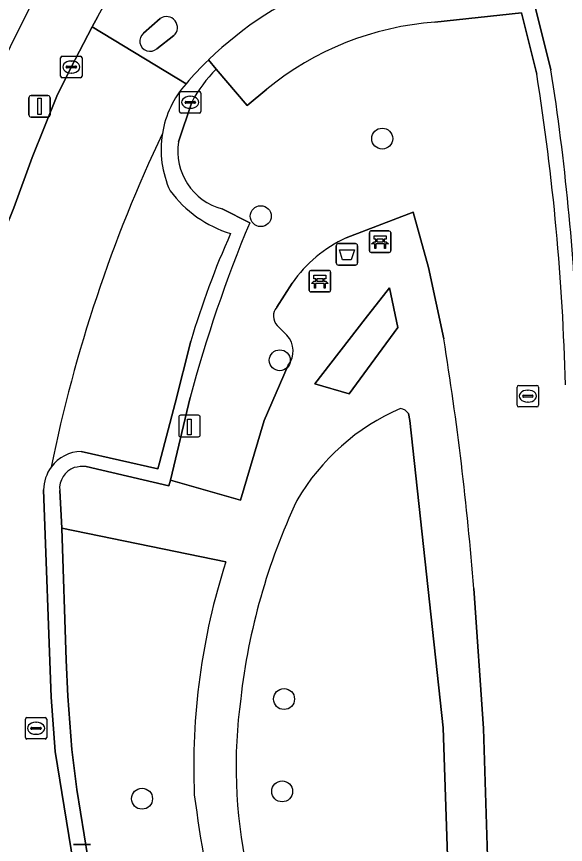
# Model space of a CAD drawing. Extents: x 160349 to 161355, y 381727 to 382854.
# Drawn here: x 161290.11 to 161315.72, y 382372.29 to 382410.95 of the extents above; entities that cross this region are included whole.
import ezdxf

# ---------------------------------------------------------------- set-up
doc = ezdxf.new("R2010")
doc.units = 0
for name, color, linetype in [('IMGEO_Afvalbak', 7, 'Continuous'), ('IMGEO_Bank', 7, 'Continuous'), ('IMGEO_Boom', 7, 'Continuous'), ('IMGEO_Erf', 7, 'Continuous'), ('IMGEO_Fietspad_gesloten', 7, 'Continuous'), ('IMGEO_Groenvoorziening', 7, 'Continuous'), ('IMGEO_Kolk', 7, 'Continuous'), ('IMGEO_Laadpaal', 7, 'Continuous'), ('IMGEO_Lichtmast', 7, 'Continuous'), ('IMGEO_Parkeervlak_open', 7, 'Continuous'), ('IMGEO_Rijbaan_lokaal_open', 7, 'Continuous'), ('IMGEO_Rioolput', 7, 'Continuous'), ('IMGEO_Verkeerseiland_open', 7, 'Continuous'), ('IMGEO_Voetpad_open', 7, 'Continuous')]:
    doc.layers.add(name, color=color, linetype=linetype)

msp = doc.modelspace()

# ---------------------------------------------------------------- linework, layer by layer
at = {"layer": 'IMGEO_Afvalbak'}
for p, q in [((161305.031, 382399.448), (161305.031, 382400.248)), ((161305.031, 382400.248), (161305.031, 382399.448)), ((161305.131, 382400.348), (161305.921, 382400.348)), ((161305.921, 382400.348), (161305.131, 382400.348)), ((161306.021, 382400.248), (161306.021, 382399.448)), ((161306.021, 382399.448), (161306.021, 382400.248)), ((161305.921, 382399.348), (161305.131, 382399.348)), ((161305.131, 382399.348), (161305.921, 382399.348))]:
    msp.add_line(p, q, dxfattribs=at)
msp.add_lwpolyline([(161305.174, 382400.062), (161305.878, 382400.062), (161305.729, 382399.592), (161305.323, 382399.592), (161305.174, 382400.062)], dxfattribs=at)
for centre, start, end in [((161305.131, 382400.248), 90, 180), ((161305.131, 382400.248), 90, 180), ((161305.921, 382400.248), 0, 90), ((161305.921, 382400.248), 360, 90), ((161305.131, 382399.448), 180, 270), ((161305.131, 382399.448), 180, 270), ((161305.921, 382399.448), 270, 0), ((161305.921, 382399.448), 270, 0)]:
    msp.add_arc(centre, 0.1, start, end, dxfattribs=at)
at = {"layer": 'IMGEO_Bank'}
for p, q in [((161306.574, 382400.013), (161306.574, 382400.854)), ((161306.574, 382400.854), (161306.574, 382400.013)), ((161306.649, 382400.938), (161307.49, 382400.938)), ((161307.49, 382400.938), (161306.649, 382400.938)), ((161307.574, 382400.863), (161307.574, 382400.022)), ((161307.574, 382400.022), (161307.574, 382400.863)), ((161306.883, 382400.444), (161306.883, 382400.55)), ((161306.927, 382400.55), (161306.927, 382400.444)), ((161307.215, 382400.556), (161306.933, 382400.556)), ((161307.221, 382400.444), (161307.221, 382400.55)), ((161307.265, 382400.55), (161307.265, 382400.444)), ((161307.271, 382400.336), (161306.878, 382400.336)), ((161306.933, 382400.438), (161307.215, 382400.438)), ((161307.499, 382399.938), (161306.658, 382399.938)), ((161306.658, 382399.938), (161307.499, 382399.938)), ((161303.765, 382398.165), (161303.765, 382399.006)), ((161303.765, 382399.006), (161303.765, 382398.165)), ((161303.84, 382399.09), (161304.681, 382399.09)), ((161304.681, 382399.09), (161303.84, 382399.09)), ((161304.765, 382399.015), (161304.765, 382398.174)), ((161304.765, 382398.174), (161304.765, 382399.015)), ((161304.074, 382398.596), (161304.074, 382398.702)), ((161304.118, 382398.702), (161304.118, 382398.596)), ((161304.406, 382398.708), (161304.124, 382398.708)), ((161304.124, 382398.59), (161304.406, 382398.59)), ((161304.412, 382398.596), (161304.412, 382398.702)), ((161304.456, 382398.702), (161304.456, 382398.596)), ((161304.462, 382398.488), (161304.069, 382398.488)), ((161304.69, 382398.09), (161303.849, 382398.09)), ((161303.849, 382398.09), (161304.69, 382398.09))]:
    msp.add_line(p, q, dxfattribs=at)
for points in [[(161306.877, 382400.556), (161306.791, 382400.556), (161306.791, 382400.717), (161307.354, 382400.717), (161307.354, 382400.556), (161307.271, 382400.556)], [(161306.821, 382400.336), (161306.679, 382400.336), (161306.791, 382400.438), (161306.877, 382400.438)], [(161306.871, 382400.329), (161306.871, 382400.122), (161306.828, 382400.122), (161306.828, 382400.329)], [(161307.271, 382400.438), (161307.354, 382400.438), (161307.466, 382400.336), (161307.327, 382400.336)], [(161307.321, 382400.329), (161307.321, 382400.122), (161307.277, 382400.122), (161307.277, 382400.329)], [(161304.012, 382398.488), (161303.87, 382398.488), (161303.982, 382398.59), (161304.068, 382398.59)], [(161304.068, 382398.708), (161303.982, 382398.708), (161303.982, 382398.869), (161304.545, 382398.869), (161304.545, 382398.708), (161304.462, 382398.708)], [(161304.462, 382398.59), (161304.545, 382398.59), (161304.657, 382398.488), (161304.518, 382398.488)], [(161304.062, 382398.481), (161304.062, 382398.274), (161304.019, 382398.274), (161304.019, 382398.481)], [(161304.512, 382398.481), (161304.512, 382398.274), (161304.468, 382398.274), (161304.468, 382398.481)]]:
    msp.add_lwpolyline(points, dxfattribs=at)
for centre, radius, start, end in [((161306.652, 382400.86), 0.0779, 92.4484, 184.2845), ((161306.652, 382400.86), 0.0779, 92.4484, 184.2845), ((161307.496, 382400.86), 0.0779, 2.4484, 94.2845), ((161307.496, 382400.86), 0.0779, 2.4484, 94.2845), ((161306.876, 382400.549), 0.00671, 2.8957, 87.1043), ((161306.876, 382400.445), 0.00671, 272.8957, 357.1043), ((161306.933, 382400.549), 0.00671, 92.8957, 177.1043), ((161306.933, 382400.445), 0.00671, 182.8957, 267.1043), ((161307.215, 382400.549), 0.00671, 2.8957, 87.1043), ((161307.215, 382400.445), 0.00671, 272.8957, 357.1043), ((161307.272, 382400.549), 0.00671, 92.8957, 177.1043), ((161307.272, 382400.445), 0.00671, 182.8957, 267.1043), ((161306.821, 382400.329), 0.00671, 2.8957, 87.1043), ((161306.878, 382400.329), 0.00671, 92.8957, 177.1043), ((161307.27, 382400.329), 0.00671, 2.8957, 87.1043), ((161307.327, 382400.329), 0.00671, 92.8957, 177.1043), ((161306.652, 382400.016), 0.0779, 182.4484, 274.2845), ((161306.652, 382400.016), 0.0779, 182.4484, 274.2845), ((161307.496, 382400.016), 0.0779, 272.4484, 4.2845), ((161307.496, 382400.016), 0.0779, 272.4484, 4.2845), ((161303.843, 382399.012), 0.0779, 92.4484, 184.2845), ((161303.843, 382399.012), 0.0779, 92.4484, 184.2845), ((161304.687, 382399.012), 0.0779, 2.4484, 94.2845), ((161304.687, 382399.012), 0.0779, 2.4484, 94.2845), ((161304.067, 382398.701), 0.00671, 2.8957, 87.1043), ((161304.067, 382398.597), 0.00671, 272.8957, 357.1043), ((161304.124, 382398.701), 0.00671, 92.8957, 177.1043), ((161304.124, 382398.597), 0.00671, 182.8957, 267.1043), ((161304.406, 382398.701), 0.00671, 2.8957, 87.1043), ((161304.406, 382398.597), 0.00671, 272.8957, 357.1043), ((161304.463, 382398.701), 0.00671, 92.8957, 177.1043), ((161304.463, 382398.597), 0.00671, 182.8957, 267.1043), ((161303.843, 382398.168), 0.0779, 182.4484, 274.2845), ((161303.843, 382398.168), 0.0779, 182.4484, 274.2845), ((161304.012, 382398.481), 0.00671, 2.8957, 87.1043), ((161304.069, 382398.481), 0.00671, 92.8957, 177.1043), ((161304.461, 382398.481), 0.00671, 2.8957, 87.1043), ((161304.518, 382398.481), 0.00671, 92.8957, 177.1043), ((161304.687, 382398.168), 0.0779, 272.4484, 4.2845), ((161304.687, 382398.168), 0.0779, 272.4484, 4.2845)]:
    msp.add_arc(centre, radius, start, end, dxfattribs=at)
at = {"layer": 'IMGEO_Boom'}
for centre in [(161307.174, 382405.249), (161301.505, 382401.63), (161302.393, 382394.9), (161302.592, 382379.082), (161302.505, 382374.771), (161295.965, 382374.43)]:
    msp.add_circle(centre, 0.489, dxfattribs=at)
at = {"layer": 'IMGEO_Erf'}
msp.add_arc((161359.336, 382376.008), 77.186, 142.29377, 172.89517, dxfattribs=at)
at = {"layer": 'IMGEO_Fietspad_gesloten'}
for points in [[(161311.727, 382428.926), (161309.848, 382428.262), (161310.548, 382426.026), (161311.921, 382420.656), (161314.195, 382411.851), (161315.047, 382408.463)], [(161293.897, 382410.951), (161293.633, 382410.467), (161298.017, 382407.813)], [(161296.034, 382410.173), (161296.812, 382410.854)], [(161297.448, 382410.059), (161296.655, 382409.445)]]:
    msp.add_lwpolyline(points, dxfattribs=at)
for centre, radius, start, end in [((161310.984, 382396.615), 17.134, 89.506, 134.0378), ((161297.107, 382410.438), 0.51, 311.9593, 125.3603), ((161296.339, 382409.804), 0.478, 129.6204, 311.3095), ((161311.217, 382396.403), 17.447, 134.1038, 139.1604), ((161206.657, 382391.451), 109.716, 2.18639, 8.9198)]:
    msp.add_arc(centre, radius, start, end, dxfattribs=at)
at = {"layer": 'IMGEO_Groenvoorziening'}
for points in [[(161314.385, 382408.264), (161313.677, 382411.123), (161309.636, 382410.686)], [(161301.793, 382407.557), (161300.872, 382406.802), (161299.429, 382408.489)], [(161298.284, 382406.956), (161297.67, 382405.097)], [(161299.708, 382401.964), (161300.99, 382401.318)], [(161305.487, 382400.619), (161308.613, 382401.818), (161309.331, 382399.24), (161310.046, 382395.894)], [(161302.256, 382397.375), (161302.97, 382398.504)], [(161302.723, 382396.067), (161302.267, 382396.525)], [(161298.204, 382393.155), (161297.297, 382389.31), (161300.555, 382388.375), (161301.662, 382392.083), (161302.784, 382394.67)], [(161310.025, 382377.746), (161308.47, 382392.081), (161308.407, 382392.411)], [(161299.873, 382385.483), (161292.222, 382387.065), (161292.42, 382380.899), (161292.498, 382379.219), (161292.69, 382376.721), (161292.915, 382374.857), (161293.603, 382370.626), (161294.307, 382366.234), (161295.68, 382360.226), (161301.197, 382361.892)], [(161311.444, 382384.238), (161311.904, 382377.704), (161312.321, 382364.259), (161312.45, 382352.275)], [(161310.533, 382352.533), (161310.72, 382357.027), (161310.025, 382377.746)]]:
    msp.add_lwpolyline(points, dxfattribs=at)
msp.add_lwpolyline([(161307.005, 382395.205), (161307.904, 382396.437), (161307.517, 382398.288), (161306.384, 382396.832), (161304.027, 382393.805), (161305.638, 382393.332)], close=True, dxfattribs=at)
for centre, radius, start, end in [((161310.625, 382396.813), 13.908, 94.0774, 129.4221), ((161303.619, 382404.166), 6.02, 134.1002, 152.3875), ((161205.774, 382390.924), 109.986, 1.47478, 9.07072), ((161300.431, 382404.664), 2.795, 171.0774, 255.0102), ((161360.762, 382376.361), 64.773, 157.33781, 164.97305), ((161308.134, 382394.914), 6.289, 114.8883, 145.1914), ((161302.728, 382396.956), 0.631, 138.4231, 223.0598), ((161301.951, 382395.333), 1.065, 321.4506, 43.5499), ((161172.812, 382373.523), 139.045, 4.41984, 9.25873), ((161312.171, 382383.116), 10.399, 113.4672, 149.7161), ((161307.865, 382391.986), 0.689, 38.0659, 76.111), ((161330.059, 382375.752), 29.679, 154.8609, 173.5263), ((161329.828, 382375.897), 31.452, 162.2547, 182.3504), ((161323.585, 382375.929), 23.233, 172.1606, 191.838), ((161376.526, 382385.109), 78.826, 187.65656, 197.12991)]:
    msp.add_arc(centre, radius, start, end, dxfattribs=at)
at = {"layer": 'IMGEO_Kolk'}
for p, q in [((161292.164, 382408.167), (161292.164, 382409.019)), ((161292.239, 382409.093), (161293.091, 382409.093)), ((161293.165, 382409.019), (161293.165, 382408.167)), ((161292.423, 382408.587), (161292.423, 382408.599)), ((161292.466, 382408.636), (161292.864, 382408.636)), ((161292.652, 382408.873), (161292.677, 382408.873)), ((161292.907, 382408.599), (161292.907, 382408.587)), ((161292.861, 382408.55), (161292.463, 382408.55)), ((161292.675, 382408.313), (161292.65, 382408.313)), ((161293.091, 382408.093), (161292.239, 382408.093))]:
    msp.add_line(p, q, dxfattribs=at)
for points in [[(161292.164, 382408.167), (161292.164, 382409.019)], [(161292.239, 382409.093), (161293.091, 382409.093)], [(161293.165, 382409.019), (161293.165, 382408.167)], [(161293.091, 382408.093), (161292.239, 382408.093)]]:
    msp.add_lwpolyline(points, dxfattribs=at)
for centre, radius, start, end in [((161292.241, 382409.017), 0.0765, 91.552, 178.448), ((161292.241, 382409.017), 0.0765, 91.552, 178.448), ((161293.089, 382409.017), 0.0765, 1.552, 88.448), ((161293.089, 382409.017), 0.0765, 1.552, 88.448), ((161292.463, 382408.596), 0.0403, 85.8775, 175.7526), ((161292.46, 382408.586), 0.0366, 178.938, 274.7102), ((161292.864, 382408.593), 0.043, 264.8664, 352.4533), ((161292.868, 382408.598), 0.0386, 1.7309, 96.639), ((161292.241, 382408.169), 0.0765, 181.552, 268.448), ((161292.241, 382408.169), 0.0765, 181.552, 268.448), ((161293.089, 382408.169), 0.0765, 271.552, 358.448), ((161293.089, 382408.169), 0.0765, 271.552, 358.448)]:
    msp.add_arc(centre, radius, start, end, dxfattribs=at)
for centre, major_axis, ratio, start_param, end_param in [((161292.651, 382408.593), (-0.387, 0.002), 0.722429, 4.712389, 7.853982), ((161292.676, 382408.593), (-0.39, 0.002), 0.717154, 1.570796, 4.712389)]:
    msp.add_ellipse(centre, major_axis=major_axis, ratio=ratio, start_param=start_param, end_param=end_param, dxfattribs=at)
at = {"layer": 'IMGEO_Laadpaal'}
for p, q in [((161298.594, 382392.333), (161297.753, 382392.333)), ((161298.594, 382392.333), (161297.753, 382392.333)), ((161297.678, 382392.249), (161297.678, 382391.408)), ((161297.678, 382392.249), (161297.678, 382391.408)), ((161298.678, 382391.417), (161298.678, 382392.258)), ((161298.678, 382391.417), (161298.678, 382392.258)), ((161297.762, 382391.333), (161298.603, 382391.333)), ((161297.762, 382391.333), (161298.603, 382391.333))]:
    msp.add_line(p, q, dxfattribs=at)
msp.add_lwpolyline([(161298.093, 382392.146), (161298.253, 382392.146), (161298.253, 382391.413), (161298.093, 382391.413), (161298.093, 382392.146)], dxfattribs=at)
for centre, start, end in [((161297.756, 382392.255), 92.4484, 184.2845), ((161297.756, 382392.255), 92.4484, 184.2845), ((161298.6, 382392.255), 2.4484, 94.2845), ((161298.6, 382392.255), 2.4484, 94.2845), ((161297.756, 382391.411), 182.4484, 274.2845), ((161297.756, 382391.411), 182.4484, 274.2845), ((161298.6, 382391.411), 272.4484, 4.2845), ((161298.6, 382391.411), 272.4484, 4.2845)]:
    msp.add_arc(centre, 0.0779, start, end, dxfattribs=at)
at = {"layer": 'IMGEO_Lichtmast'}
for p, q in [((161290.685, 382406.358), (161290.685, 382407.158)), ((161290.685, 382407.158), (161290.685, 382406.358)), ((161290.785, 382407.258), (161291.575, 382407.258)), ((161291.575, 382407.258), (161290.785, 382407.258)), ((161291.675, 382407.158), (161291.675, 382406.358)), ((161291.675, 382406.358), (161291.675, 382407.158)), ((161291.575, 382406.258), (161290.785, 382406.258)), ((161290.785, 382406.258), (161291.575, 382406.258)), ((161292.773, 382372.294), (161293.563, 382372.294)), ((161293.563, 382372.294), (161292.773, 382372.294))]:
    msp.add_line(p, q, dxfattribs=at)
msp.add_lwpolyline([(161291.105, 382407.133), (161291.255, 382407.133), (161291.255, 382406.383), (161291.105, 382406.383), (161291.105, 382407.133)], dxfattribs=at)
for centre, start, end in [((161290.785, 382407.158), 90, 180), ((161290.785, 382407.158), 90, 180), ((161291.575, 382407.158), 0, 90), ((161291.575, 382407.158), 360, 90), ((161290.785, 382406.358), 180, 270), ((161290.785, 382406.358), 180, 270), ((161291.575, 382406.358), 270, 0), ((161291.575, 382406.358), 270, 0)]:
    msp.add_arc(centre, 0.1, start, end, dxfattribs=at)
at = {"layer": 'IMGEO_Parkeervlak_open'}
msp.add_lwpolyline([(161293.126, 382390.644), (161296.707, 382389.83), (161296.779, 382390.112), (161297.503, 382392.9), (161298.238, 382395.788)], dxfattribs=at)
for centre, radius, start, end in [((161358.199, 382376.422), 67.829, 154.62183, 168.52593), ((161301.495, 382404.742), 4.64, 170.6906, 204.5687), ((161301.725, 382406.114), 5.541, 216.5649, 252.8995), ((161337.739, 382384.055), 41.206, 155.996, 163.4572), ((161293.174, 382388.843), 1.802, 91.5295, 143.4838)]:
    msp.add_arc(centre, radius, start, end, dxfattribs=at)
at = {"layer": 'IMGEO_Rijbaan_lokaal_open'}
for points in [[(161298.017, 382407.813), (161293.633, 382410.467), (161292.646, 382408.553), (161291.989, 382407.237), (161290.839, 382404.366), (161289.984, 382402.018), (161289.125, 382399.93), (161288.207, 382396.902), (161287.576, 382394.077), (161287.037, 382392.042), (161286.609, 382389.878), (161286.385, 382388.206), (161286.045, 382386.313), (161285.895, 382385.129), (161285.905, 382381.624), (161285.941, 382370.048), (161285.992, 382369.658)], [(161298.287, 382350.973), (161297.743, 382352.273), (161296.989, 382354.165), (161296.22, 382356.194), (161295.918, 382357.039), (161295.674, 382357.671), (161295.331, 382358.987), (161294.843, 382360.791), (161294.414, 382362.637), (161293.903, 382364.721), (161293.652, 382365.778), (161293.226, 382368.403), (161293.075, 382369.451), (161291.904, 382376.636), (161291.728, 382379.174), (161291.373, 382388.848)]]:
    msp.add_lwpolyline(points, dxfattribs=at)
for centre, radius, start, end in [((161301.475, 382404.751), 4.619, 138.4723, 170.7526), ((161358.199, 382376.422), 67.829, 154.62183, 168.52593), ((161293.17, 382388.845), 1.797, 143.4708, 179.9172)]:
    msp.add_arc(centre, radius, start, end, dxfattribs=at)
at = {"layer": 'IMGEO_Rioolput'}
for p, q in [((161297.788, 382407.446), (161298.64, 382407.446)), ((161297.713, 382406.52), (161297.713, 382407.372)), ((161298.201, 382407.226), (161298.226, 382407.226)), ((161298.714, 382407.372), (161298.714, 382406.52)), ((161297.972, 382406.94), (161297.972, 382406.952)), ((161298.41, 382406.903), (161298.012, 382406.903)), ((161298.015, 382406.989), (161298.413, 382406.989)), ((161298.224, 382406.666), (161298.199, 382406.666)), ((161298.456, 382406.952), (161298.456, 382406.94)), ((161298.64, 382406.446), (161297.788, 382406.446)), ((161313.469, 382392.799), (161313.469, 382393.651)), ((161313.544, 382393.725), (161314.396, 382393.725)), ((161313.957, 382393.505), (161313.982, 382393.505)), ((161314.47, 382393.651), (161314.47, 382392.799)), ((161313.728, 382393.219), (161313.728, 382393.231)), ((161314.166, 382393.182), (161313.768, 382393.182)), ((161313.771, 382393.268), (161314.169, 382393.268)), ((161314.212, 382393.231), (161314.212, 382393.219)), ((161314.396, 382392.725), (161313.544, 382392.725)), ((161313.98, 382392.945), (161313.955, 382392.945)), ((161290.519, 382377.291), (161290.519, 382378.143)), ((161290.594, 382378.217), (161291.446, 382378.217)), ((161291.52, 382378.143), (161291.52, 382377.291)), ((161290.778, 382377.711), (161290.778, 382377.723)), ((161291.216, 382377.674), (161290.818, 382377.674)), ((161290.821, 382377.76), (161291.219, 382377.76)), ((161291.007, 382377.997), (161291.032, 382377.997)), ((161291.262, 382377.723), (161291.262, 382377.711)), ((161291.03, 382377.437), (161291.005, 382377.437)), ((161291.446, 382377.217), (161290.594, 382377.217))]:
    msp.add_line(p, q, dxfattribs=at)
for points in [[(161297.788, 382407.446), (161298.64, 382407.446)], [(161297.713, 382406.52), (161297.713, 382407.372)], [(161298.714, 382407.372), (161298.714, 382406.52)], [(161298.64, 382406.446), (161297.788, 382406.446)], [(161313.469, 382392.799), (161313.469, 382393.651)], [(161313.544, 382393.725), (161314.396, 382393.725)], [(161314.47, 382393.651), (161314.47, 382392.799)], [(161314.396, 382392.725), (161313.544, 382392.725)], [(161290.519, 382377.291), (161290.519, 382378.143)], [(161290.594, 382378.217), (161291.446, 382378.217)], [(161291.52, 382378.143), (161291.52, 382377.291)], [(161291.446, 382377.217), (161290.594, 382377.217)]]:
    msp.add_lwpolyline(points, dxfattribs=at)
for centre, radius, start, end in [((161297.79, 382407.37), 0.0765, 91.552, 178.448), ((161297.79, 382407.37), 0.0765, 91.552, 178.448), ((161298.638, 382407.37), 0.0765, 1.552, 88.448), ((161298.638, 382407.37), 0.0765, 1.552, 88.448), ((161298.012, 382406.949), 0.0403, 85.8775, 175.7526), ((161298.009, 382406.939), 0.0366, 178.938, 274.7102), ((161298.413, 382406.946), 0.043, 264.8664, 352.4533), ((161298.417, 382406.951), 0.0386, 1.7309, 96.639), ((161297.79, 382406.522), 0.0765, 181.552, 268.448), ((161297.79, 382406.522), 0.0765, 181.552, 268.448), ((161298.638, 382406.522), 0.0765, 271.552, 358.448), ((161298.638, 382406.522), 0.0765, 271.552, 358.448), ((161313.546, 382393.649), 0.0765, 91.552, 178.448), ((161313.546, 382393.649), 0.0765, 91.552, 178.448), ((161314.394, 382393.649), 0.0765, 1.552, 88.448), ((161314.394, 382393.649), 0.0765, 1.552, 88.448), ((161313.768, 382393.228), 0.0403, 85.8775, 175.7526), ((161313.765, 382393.218), 0.0366, 178.938, 274.7102), ((161314.169, 382393.225), 0.043, 264.8664, 352.4533), ((161314.173, 382393.23), 0.0386, 1.7309, 96.639), ((161313.546, 382392.801), 0.0765, 181.552, 268.448), ((161313.546, 382392.801), 0.0765, 181.552, 268.448), ((161314.394, 382392.801), 0.0765, 271.552, 358.448), ((161314.394, 382392.801), 0.0765, 271.552, 358.448), ((161290.596, 382378.141), 0.0765, 91.552, 178.448), ((161290.596, 382378.141), 0.0765, 91.552, 178.448), ((161291.444, 382378.141), 0.0765, 1.552, 88.448), ((161291.444, 382378.141), 0.0765, 1.552, 88.448), ((161290.818, 382377.72), 0.0403, 85.8775, 175.7526), ((161290.815, 382377.71), 0.0366, 178.938, 274.7102), ((161291.219, 382377.717), 0.043, 264.8664, 352.4533), ((161291.223, 382377.722), 0.0386, 1.7309, 96.639), ((161290.596, 382377.293), 0.0765, 181.552, 268.448), ((161290.596, 382377.293), 0.0765, 181.552, 268.448), ((161291.444, 382377.293), 0.0765, 271.552, 358.448), ((161291.444, 382377.293), 0.0765, 271.552, 358.448)]:
    msp.add_arc(centre, radius, start, end, dxfattribs=at)
for centre, major_axis, ratio, start_param, end_param in [((161298.2, 382406.946), (-0.387, 0.002), 0.722429, 4.712389, 7.853982), ((161298.225, 382406.946), (-0.39, 0.002), 0.717154, 1.570796, 4.712389), ((161313.956, 382393.225), (-0.387, 0.002), 0.722429, 4.712389, 7.853982), ((161313.981, 382393.225), (-0.39, 0.002), 0.717154, 1.570796, 4.712389), ((161291.006, 382377.717), (-0.387, 0.002), 0.722429, 4.712389, 7.853982), ((161291.031, 382377.717), (-0.39, 0.002), 0.717154, 1.570796, 4.712389)]:
    msp.add_ellipse(centre, major_axis=major_axis, ratio=ratio, start_param=start_param, end_param=end_param, dxfattribs=at)
at = {"layer": 'IMGEO_Verkeerseiland_open'}
for points in [[(161296.812, 382410.854), (161296.034, 382410.173)], [(161296.655, 382409.445), (161297.448, 382410.059)]]:
    msp.add_lwpolyline(points, dxfattribs=at)
for centre, radius, start, end in [((161297.107, 382410.438), 0.51, 311.9593, 125.3603), ((161296.339, 382409.804), 0.478, 129.6204, 311.3095)]:
    msp.add_arc(centre, radius, start, end, dxfattribs=at)
at = {"layer": 'IMGEO_Voetpad_open'}
for points in [[(161285.895, 382385.129), (161286.045, 382386.313), (161286.385, 382388.206), (161286.609, 382389.878), (161287.037, 382392.042), (161287.576, 382394.077), (161288.207, 382396.902), (161289.125, 382399.93), (161289.984, 382402.018), (161290.839, 382404.366), (161291.989, 382407.237), (161292.646, 382408.553), (161293.633, 382410.467), (161293.897, 382410.951), (161296.933, 382416.503), (161301.501, 382422.627), (161304.723, 382426.245)], [(161315.047, 382408.463), (161314.195, 382411.851)], [(161309.636, 382410.686), (161313.677, 382411.123), (161314.385, 382408.264)], [(161299.074, 382408.932), (161299.429, 382408.489), (161300.872, 382406.802), (161301.793, 382407.557)], [(161299.429, 382408.489), (161299.074, 382408.932)], [(161297.67, 382405.097), (161298.284, 382406.956)], [(161300.99, 382401.318), (161299.708, 382401.964)], [(161310.046, 382395.894), (161309.331, 382399.24), (161308.613, 382401.818), (161305.487, 382400.619)], [(161302.97, 382398.504), (161302.256, 382397.375)], [(161302.267, 382396.525), (161302.723, 382396.067)], [(161298.238, 382395.788), (161297.503, 382392.9), (161296.779, 382390.112), (161296.707, 382389.83), (161293.126, 382390.644)], [(161302.784, 382394.67), (161301.662, 382392.083), (161300.555, 382388.375), (161297.297, 382389.31), (161297.219, 382389.037), (161293.352, 382389.934)], [(161293.352, 382389.934), (161297.219, 382389.037), (161297.297, 382389.31), (161298.204, 382393.155)], [(161308.407, 382392.411), (161308.47, 382392.081), (161310.025, 382377.746), (161310.72, 382357.027), (161310.533, 382352.533)], [(161291.373, 382388.848), (161291.728, 382379.174), (161291.904, 382376.636), (161293.075, 382369.451), (161293.226, 382368.403), (161293.652, 382365.778), (161293.903, 382364.721), (161294.414, 382362.637), (161294.843, 382360.791), (161295.331, 382358.987), (161295.674, 382357.671), (161295.918, 382357.039), (161296.22, 382356.194), (161296.989, 382354.165), (161297.743, 382352.273), (161298.287, 382350.973), (161304.379, 382337.386)], [(161292.121, 382388.824), (161292.222, 382387.065), (161299.873, 382385.483)], [(161305.687, 382336.317), (161299.862, 382349.199), (161296.481, 382357.212), (161295.68, 382360.226), (161294.307, 382366.234), (161293.603, 382370.626), (161292.915, 382374.857), (161292.69, 382376.721), (161292.498, 382379.219), (161292.42, 382380.899), (161292.222, 382387.065), (161292.121, 382388.824)], [(161312.45, 382352.275), (161312.321, 382364.259), (161311.904, 382377.704), (161311.444, 382384.238)]]:
    msp.add_lwpolyline(points, dxfattribs=at)
msp.add_lwpolyline([(161304.027, 382393.805), (161306.384, 382396.832), (161307.517, 382398.288), (161307.904, 382396.437), (161307.005, 382395.205), (161305.638, 382393.332)], close=True, dxfattribs=at)
for centre, radius, start, end in [((161359.336, 382376.008), 77.186, 142.29377, 172.89517), ((161310.984, 382396.615), 17.134, 89.506, 134.0378), ((161310.625, 382396.813), 13.908, 94.0774, 129.4221), ((161311.217, 382396.403), 17.447, 134.1038, 139.1604), ((161303.619, 382404.166), 6.02, 134.1002, 152.3875), ((161205.774, 382390.924), 109.986, 1.47478, 9.07072), ((161206.657, 382391.451), 109.716, 2.18639, 8.9198), ((161301.475, 382404.751), 4.619, 138.4723, 170.7526), ((161301.495, 382404.742), 4.64, 170.6906, 204.5687), ((161300.431, 382404.664), 2.795, 171.0774, 255.0102), ((161301.725, 382406.114), 5.541, 216.5649, 252.8995), ((161360.762, 382376.361), 64.773, 157.33781, 164.97305), ((161337.739, 382384.055), 41.206, 155.996, 163.4572), ((161308.134, 382394.914), 6.289, 114.8883, 145.1914), ((161302.728, 382396.956), 0.631, 138.4231, 223.0598), ((161301.951, 382395.333), 1.065, 321.4506, 43.5499), ((161172.812, 382373.523), 139.045, 4.41984, 9.25873), ((161312.171, 382383.116), 10.399, 113.4672, 149.7161), ((161307.865, 382391.986), 0.689, 38.0659, 76.111), ((161293.174, 382388.843), 1.802, 91.5295, 143.4838), ((161293.17, 382388.845), 1.797, 143.4708, 179.9172), ((161293.146, 382388.916), 1.029, 109.4688, 185.1153), ((161293.146, 382388.916), 1.029, 109.4688, 185.1153), ((161293.215, 382388.336), 1.604, 85.1032, 104.8903), ((161293.215, 382388.336), 1.604, 85.1032, 104.8903), ((161330.059, 382375.752), 29.679, 154.8609, 173.5263), ((161329.828, 382375.897), 31.452, 162.2547, 182.3504), ((161323.585, 382375.929), 23.233, 172.1606, 191.838), ((161376.526, 382385.109), 78.826, 187.65656, 197.12991)]:
    msp.add_arc(centre, radius, start, end, dxfattribs=at)

doc.saveas('drawing.dxf')
